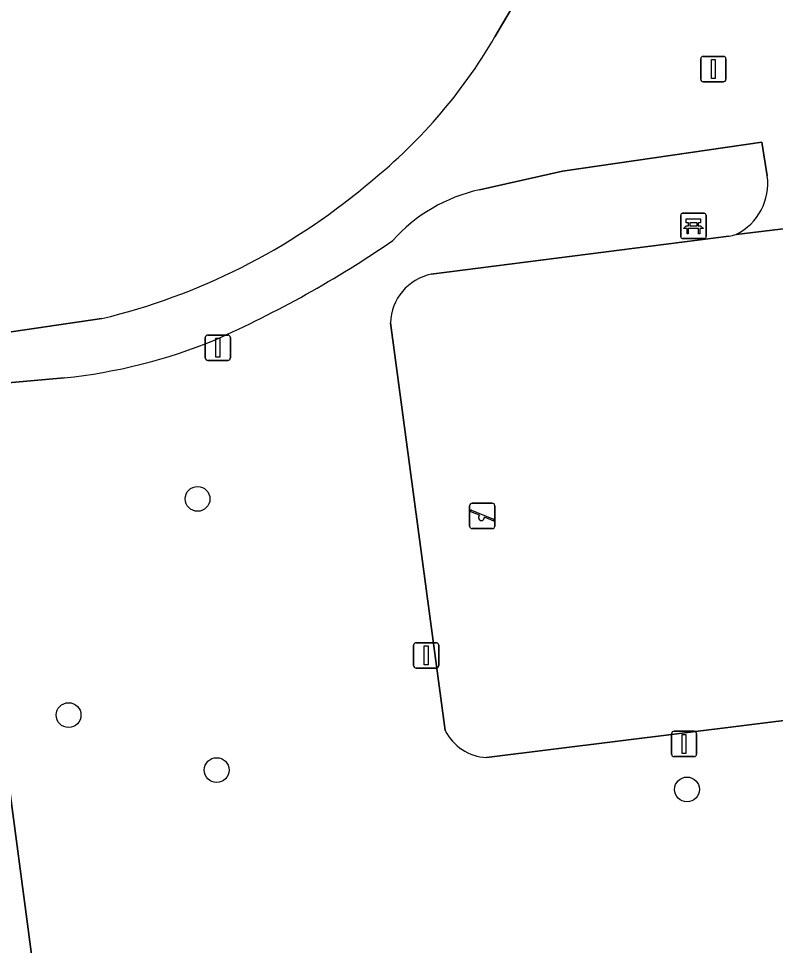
# Model space of a CAD drawing. Extents: x 163147 to 163550, y 380933 to 381639.
# Drawn here: x 163357.59 to 163387.42, y 381183.65 to 381220.18 of the extents above; entities that cross this region are included whole.
import ezdxf

# ---------------------------------------------------------------- set-up
doc = ezdxf.new("R2010")
doc.units = 0
for name, color, linetype in [('IMGEO_Bank', 7, 'Continuous'), ('IMGEO_Boom', 7, 'Continuous'), ('IMGEO_Groenvoorziening', 7, 'Continuous'), ('IMGEO_Lichtmast', 7, 'Continuous'), ('IMGEO_Speelvoorziening', 7, 'Continuous'), ('IMGEO_Voetpad_gesloten', 7, 'Continuous'), ('IMGEO_Voetpad_open', 7, 'Continuous')]:
    doc.layers.add(name, color=color, linetype=linetype)

msp = doc.modelspace()

# ---------------------------------------------------------------- linework, layer by layer
at = {"layer": 'IMGEO_Bank'}
for p, q in [((163383.69, 381211.579), (163383.69, 381212.42)), ((163383.69, 381212.42), (163383.69, 381211.579)), ((163383.765, 381212.504), (163384.606, 381212.504)), ((163384.606, 381212.504), (163383.765, 381212.504)), ((163384.69, 381212.429), (163384.69, 381211.588)), ((163384.69, 381211.588), (163384.69, 381212.429)), ((163383.999, 381212.01), (163383.999, 381212.116)), ((163384.043, 381212.116), (163384.043, 381212.01)), ((163384.331, 381212.122), (163384.049, 381212.122)), ((163384.337, 381212.01), (163384.337, 381212.116)), ((163384.381, 381212.116), (163384.381, 381212.01)), ((163384.387, 381211.902), (163383.994, 381211.902)), ((163384.049, 381212.004), (163384.331, 381212.004)), ((163384.615, 381211.504), (163383.774, 381211.504)), ((163383.774, 381211.504), (163384.615, 381211.504))]:
    msp.add_line(p, q, dxfattribs=at)
for points in [[(163383.993, 381212.122), (163383.907, 381212.122), (163383.907, 381212.283), (163384.47, 381212.283), (163384.47, 381212.122), (163384.387, 381212.122)], [(163383.937, 381211.902), (163383.795, 381211.902), (163383.907, 381212.004), (163383.993, 381212.004)], [(163383.987, 381211.895), (163383.987, 381211.688), (163383.944, 381211.688), (163383.944, 381211.895)], [(163384.387, 381212.004), (163384.47, 381212.004), (163384.582, 381211.902), (163384.443, 381211.902)], [(163384.437, 381211.895), (163384.437, 381211.688), (163384.393, 381211.688), (163384.393, 381211.895)]]:
    msp.add_lwpolyline(points, dxfattribs=at)
for centre, radius, start, end in [((163383.768, 381212.426), 0.0779, 92.4484, 184.2845), ((163383.768, 381212.426), 0.0779, 92.4484, 184.2845), ((163384.612, 381212.426), 0.0779, 2.4484, 94.2845), ((163384.612, 381212.426), 0.0779, 2.4484, 94.2845), ((163383.992, 381212.115), 0.00671, 2.8957, 87.1043), ((163384.049, 381212.115), 0.00671, 92.8957, 177.1043), ((163384.331, 381212.115), 0.00671, 2.8957, 87.1043), ((163384.388, 381212.115), 0.00671, 92.8957, 177.1043), ((163383.937, 381211.895), 0.00671, 2.8957, 87.1043), ((163383.994, 381211.895), 0.00671, 92.8957, 177.1043), ((163383.992, 381212.011), 0.00671, 272.8957, 357.1043), ((163384.049, 381212.011), 0.00671, 182.8957, 267.1043), ((163384.331, 381212.011), 0.00671, 272.8957, 357.1043), ((163384.388, 381212.011), 0.00671, 182.8957, 267.1043), ((163384.386, 381211.895), 0.00671, 2.8957, 87.1043), ((163384.443, 381211.895), 0.00671, 92.8957, 177.1043), ((163383.768, 381211.582), 0.0779, 182.4484, 274.2845), ((163383.768, 381211.582), 0.0779, 182.4484, 274.2845), ((163384.612, 381211.582), 0.0779, 272.4484, 4.2845), ((163384.612, 381211.582), 0.0779, 272.4484, 4.2845)]:
    msp.add_arc(centre, radius, start, end, dxfattribs=at)
at = {"layer": 'IMGEO_Boom'}
for centre in [(163364.643, 381201.249), (163359.559, 381192.728), (163365.396, 381190.562), (163383.935, 381189.798)]:
    msp.add_circle(centre, 0.489, dxfattribs=at)
at = {"layer": 'IMGEO_Groenvoorziening'}
for points in [[(163351.235, 381277.461), (163347.195, 381277.427), (163347.186, 381277.498), (163346.331, 381277.403), (163345.564, 381277.317), (163344.998, 381277.236), (163345.169, 381275.947), (163346.512, 381276.133), (163350.919, 381276.369), (163352.031, 381268.049), (163347.274, 381267.448), (163346.315, 381267.327), (163348.618, 381250), (163349.216, 381250), (163354.88, 381207.411), (163356.493, 381207.594), (163356.477, 381207.718), (163360.869, 381208.352)], [(163376.364, 381219.45), (163378.467, 381223.032)], [(163387.102, 381213.978), (163386.881, 381215.302), (163379.025, 381214.156), (163375.754, 381213.427)], [(163373.858, 381210.103), (163385.585, 381211.606)], [(163374.406, 381192.12), (163372.246, 381208.185)], [(163359.391, 381206.018), (163356.724, 381205.782), (163356.713, 381205.87), (163355.113, 381205.656), (163355.721, 381201.083), (163355.89, 381199.858), (163359.283, 381174.378), (163364.157, 381175.08), (163392.322, 381178.807), (163392.125, 381180.355), (163391.936, 381180.845), (163390.483, 381190.847)], [(163388.813, 381192.652), (163376.031, 381191.054)]]:
    msp.add_lwpolyline(points, dxfattribs=at)
for centre, radius, start, end in [((163358.357, 381229.963), 20.851, 308.2513, 329.7238), ((163384.875, 381213.684), 2.246, 296.4274, 7.518), ((163354.895, 381233.155), 25.512, 283.5422, 309.9181), ((163377.132, 381207.153), 6.424, 102.3893, 138.313), ((163385.351, 381213.281), 1.692, 277.9624, 288.0557), ((163347.672, 381247.38), 43.601, 293.9034, 304.4475), ((163374.266, 381208.124), 2.021, 101.6499, 178.2588), ((163357.211, 381227.191), 21.285, 275.8776, 292.4486), ((163376.154, 381193.013), 1.963, 207.064, 266.4062)]:
    msp.add_arc(centre, radius, start, end, dxfattribs=at)
at = {"layer": 'IMGEO_Lichtmast'}
for p, q in [((163384.578, 381218.683), (163385.368, 381218.683)), ((163385.368, 381218.683), (163384.578, 381218.683)), ((163384.478, 381217.783), (163384.478, 381218.583)), ((163384.478, 381218.583), (163384.478, 381217.783)), ((163385.468, 381218.583), (163385.468, 381217.783)), ((163385.468, 381217.783), (163385.468, 381218.583)), ((163385.368, 381217.683), (163384.578, 381217.683)), ((163384.578, 381217.683), (163385.368, 381217.683)), ((163365.048, 381207.704), (163365.838, 381207.704)), ((163365.838, 381207.704), (163365.048, 381207.704)), ((163364.948, 381206.804), (163364.948, 381207.604)), ((163364.948, 381207.604), (163364.948, 381206.804)), ((163365.938, 381207.604), (163365.938, 381206.804)), ((163365.938, 381206.804), (163365.938, 381207.604)), ((163365.838, 381206.704), (163365.048, 381206.704)), ((163365.048, 381206.704), (163365.838, 381206.704)), ((163373.16, 381194.682), (163373.16, 381195.482)), ((163373.16, 381195.482), (163373.16, 381194.682)), ((163373.26, 381195.582), (163374.05, 381195.582)), ((163374.05, 381195.582), (163373.26, 381195.582)), ((163374.15, 381195.482), (163374.15, 381194.682)), ((163374.15, 381194.682), (163374.15, 381195.482)), ((163374.05, 381194.582), (163373.26, 381194.582)), ((163373.26, 381194.582), (163374.05, 381194.582)), ((163383.326, 381191.194), (163383.326, 381191.994)), ((163383.326, 381191.994), (163383.326, 381191.194)), ((163383.426, 381192.094), (163384.216, 381192.094)), ((163384.216, 381192.094), (163383.426, 381192.094)), ((163384.316, 381191.994), (163384.316, 381191.194)), ((163384.316, 381191.194), (163384.316, 381191.994)), ((163384.216, 381191.094), (163383.426, 381191.094)), ((163383.426, 381191.094), (163384.216, 381191.094))]:
    msp.add_line(p, q, dxfattribs=at)
for points in [[(163384.898, 381218.558), (163385.048, 381218.558), (163385.048, 381217.808), (163384.898, 381217.808), (163384.898, 381218.558)], [(163365.368, 381207.579), (163365.518, 381207.579), (163365.518, 381206.829), (163365.368, 381206.829), (163365.368, 381207.579)], [(163373.58, 381195.457), (163373.73, 381195.457), (163373.73, 381194.707), (163373.58, 381194.707), (163373.58, 381195.457)], [(163383.746, 381191.969), (163383.896, 381191.969), (163383.896, 381191.219), (163383.746, 381191.219), (163383.746, 381191.969)]]:
    msp.add_lwpolyline(points, dxfattribs=at)
for centre, start, end in [((163384.578, 381218.583), 90, 180), ((163384.578, 381218.583), 90, 180), ((163385.368, 381218.583), 0, 90), ((163385.368, 381218.583), 360, 90), ((163384.578, 381217.783), 180, 270), ((163384.578, 381217.783), 180, 270), ((163385.368, 381217.783), 270, 0), ((163385.368, 381217.783), 270, 0), ((163365.048, 381207.604), 90, 180), ((163365.048, 381207.604), 90, 180), ((163365.838, 381207.604), 0, 90), ((163365.838, 381207.604), 360, 90), ((163365.048, 381206.804), 180, 270), ((163365.048, 381206.804), 180, 270), ((163365.838, 381206.804), 270, 0), ((163365.838, 381206.804), 270, 0), ((163373.26, 381195.482), 90, 180), ((163373.26, 381195.482), 90, 180), ((163374.05, 381195.482), 0, 90), ((163374.05, 381195.482), 360, 90), ((163373.26, 381194.682), 180, 270), ((163373.26, 381194.682), 180, 270), ((163374.05, 381194.682), 270, 0), ((163374.05, 381194.682), 270, 0), ((163383.426, 381191.994), 90, 180), ((163383.426, 381191.994), 90, 180), ((163384.216, 381191.994), 0, 90), ((163384.216, 381191.994), 360, 90), ((163383.426, 381191.194), 180, 270), ((163383.426, 381191.194), 180, 270), ((163384.216, 381191.194), 270, 0), ((163384.216, 381191.194), 270, 0)]:
    msp.add_arc(centre, 0.1, start, end, dxfattribs=at)
at = {"layer": 'IMGEO_Speelvoorziening'}
for p, q in [((163375.369, 381200.177), (163375.369, 381200.977)), ((163375.369, 381200.977), (163375.369, 381200.177)), ((163375.752, 381200.605), (163375.413, 381200.742)), ((163375.438, 381200.802), (163376.314, 381200.449)), ((163375.469, 381201.077), (163376.259, 381201.077)), ((163376.259, 381201.077), (163375.469, 381201.077)), ((163376.359, 381200.977), (163376.359, 381200.177)), ((163376.359, 381200.177), (163376.359, 381200.977)), ((163376.29, 381200.389), (163375.95, 381200.526)), ((163376.259, 381200.077), (163375.469, 381200.077)), ((163375.469, 381200.077), (163376.259, 381200.077))]:
    msp.add_line(p, q, dxfattribs=at)
for centre, radius, start, end in [((163375.469, 381200.977), 0.1, 90, 180), ((163375.469, 381200.977), 0.1, 90, 180), ((163375.426, 381200.772), 0.0327, 68.078, 248.078), ((163376.259, 381200.977), 0.1, 0, 90), ((163376.259, 381200.977), 0.1, 360, 90), ((163375.831, 381200.515), 0.12, 130.9928, 5.1632), ((163376.302, 381200.419), 0.0327, 248.078, 68.078), ((163375.469, 381200.177), 0.1, 180, 270), ((163375.469, 381200.177), 0.1, 180, 270), ((163376.259, 381200.177), 0.1, 270, 0), ((163376.259, 381200.177), 0.1, 270, 0)]:
    msp.add_arc(centre, radius, start, end, dxfattribs=at)
at = {"layer": 'IMGEO_Voetpad_gesloten'}
for points in [[(163378.467, 381223.032), (163376.364, 381219.45)], [(163375.754, 381213.427), (163379.025, 381214.156), (163386.881, 381215.302), (163387.102, 381213.978)], [(163403.14, 381213.833), (163392.104, 381212.409), (163385.875, 381211.673)], [(163385.875, 381211.673), (163392.104, 381212.409)], [(163385.585, 381211.606), (163373.858, 381210.103)], [(163360.869, 381208.352), (163356.477, 381207.718), (163356.493, 381207.594), (163356.713, 381205.87), (163356.724, 381205.782), (163359.391, 381206.018)], [(163372.246, 381208.185), (163374.406, 381192.12)], [(163376.031, 381191.054), (163388.813, 381192.652)]]:
    msp.add_lwpolyline(points, dxfattribs=at)
for centre, radius, start, end in [((163358.357, 381229.963), 20.851, 308.2513, 329.7238), ((163384.875, 381213.684), 2.246, 296.4274, 7.518), ((163354.895, 381233.155), 25.512, 283.5422, 309.9181), ((163377.132, 381207.153), 6.424, 102.3893, 138.313), ((163385.351, 381213.281), 1.692, 277.9624, 288.0557), ((163347.672, 381247.38), 43.601, 293.9034, 304.4475), ((163374.266, 381208.124), 2.021, 101.6499, 178.2588), ((163357.211, 381227.191), 21.285, 275.8776, 292.4486), ((163376.154, 381193.013), 1.963, 207.064, 266.4062)]:
    msp.add_arc(centre, radius, start, end, dxfattribs=at)
at = {"layer": 'IMGEO_Voetpad_open'}
msp.add_lwpolyline([(163359.819, 381167.91), (163359.554, 381172.345), (163359.283, 381174.378), (163355.89, 381199.858), (163355.721, 381201.083), (163355.113, 381205.656), (163354.88, 381207.411), (163349.216, 381250), (163348.618, 381250), (163346.315, 381267.327), (163346.203, 381268.173), (163345.209, 381275.649), (163345.169, 381275.947), (163344.998, 381277.236), (163345.564, 381277.317), (163345.341, 381279.02), (163343.681, 381291.676)], dxfattribs=at)

doc.saveas('drawing.dxf')
